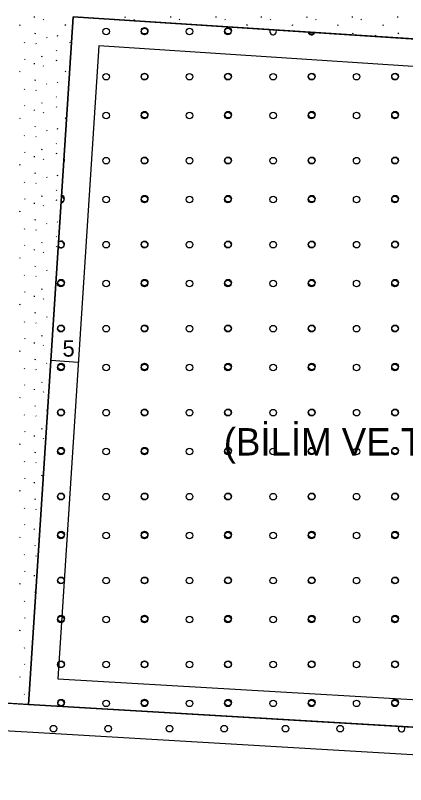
# Model space of a CAD drawing. Extents: x 419396 to 421519, y 4453567 to 4456767.
# Drawn here: x 420708 to 420779.3, y 4455422.7 to 4455563.3 of the extents above; entities that cross this region are included whole.
import ezdxf

# ---------------------------------------------------------------- set-up
doc = ezdxf.new("R2010")
doc.units = 0
for name, color, linetype in [('0_KADASTRO', 7, 'Continuous'), ('ADAKENARI1000', 7, 'Continuous'), ('F_YAPI_YAKLAŞMA', 7, 'Continuous'), ('Level 33', 7, 'Continuous'), ('Level 41', 7, 'Continuous'), ('SM_YAPILASMA', 7, 'Continuous')]:
    doc.layers.add(name, color=color, linetype=linetype)

msp = doc.modelspace()

# ---------------------------------------------------------------- linework, layer by layer
at = {"layer": '0_KADASTRO'}
for points in [[(420545.42, 4455447.04), (420561.03, 4455696.59), (420608.27, 4455685.53), (420614.84, 4455734.09), (420621.11, 4455745.07), (420621.38, 4455786.21), (420636.29, 4455823.29), (420701.58, 4455861.23), (420708.62, 4455863.92), (420715.79, 4455864.57), (420723.78, 4455862.78), (420730.13, 4455859.19), (420735, 4455853.4), (420771.9, 4455797.51), (420787.06, 4455778.4), (420884.04, 4455668.02), (420888.93, 4455658.72), (420890.16, 4455653.06), (420890.46, 4455645.52), (420886.58, 4455581.52), (420884.98, 4455552.19), (420718.56, 4455563.04), (420710.4, 4455437.34), (420549.3, 4455446.81)], [(420710.4, 4455437.34), (420718.56, 4455563.04), (420884.98, 4455552.19), (420878.18, 4455427.47)]]:
    msp.add_lwpolyline(points, close=True, dxfattribs=at)
msp.add_lwpolyline([(420652.36, 4454984), (420665.76, 4454988.47), (420707.29, 4455006.2), (420751.48, 4455032.99), (420769.07, 4455051.2), (420804.89, 4455072.7), (420840.78, 4455094.99), (420847.65, 4455100.22), (420853.39, 4455106.67), (420857.79, 4455114.1), (420861.99, 4455130.83), (420878.18, 4455427.47), (420710.4, 4455437.34), (420549.3, 4455446.81)], dxfattribs=at)
at = {"layer": 'ADAKENARI1000'}
for p, q in [((420718.56, 4455563.04), (420710.4, 4455437.34)), ((420884.98, 4455552.19), (420718.56, 4455563.04)), ((420549.3, 4455446.81), (420710.4, 4455437.34)), ((420710.4, 4455437.34), (420878.18, 4455427.47))]:
    msp.add_line(p, q, dxfattribs=at)
at = {"layer": 'F_YAPI_YAKLAŞMA'}
for p, q in [((420723.23, 4455557.73), (420715.72, 4455442.04)), ((420874.73, 4455547.85), (420723.23, 4455557.73)), ((420719.47, 4455499.88), (420714.48, 4455500.2)), ((420557.73, 4455441.31), (420710.11, 4455432.35)), ((420715.72, 4455442.04), (420868.47, 4455433.05)), ((420710.11, 4455432.35), (420867.92, 4455423.06))]:
    msp.add_line(p, q, dxfattribs=at)
at = {"layer": 'Level 33'}
for centre in [(420724.54, 4455560.35), (420731.54, 4455560.35), (420731.59, 4455560.5), (420739.8, 4455560.35), (420746.8, 4455560.35), (420746.85, 4455560.5), (420724.54, 4455552.09), (420731.54, 4455552.09), (420731.59, 4455552.15), (420739.8, 4455552.09), (420746.8, 4455552.09), (420746.85, 4455552.15), (420755.05, 4455552.09), (420762.05, 4455552.09), (420762.11, 4455552.15), (420770.31, 4455552.09), (420777.31, 4455552.09), (420777.36, 4455552.15), (420724.54, 4455545), (420731.54, 4455545), (420731.59, 4455545.15), (420739.8, 4455545), (420746.8, 4455545), (420746.85, 4455545.15), (420755.05, 4455545), (420762.05, 4455545), (420762.11, 4455545.15), (420770.31, 4455545), (420777.31, 4455545), (420777.36, 4455545.15), (420724.54, 4455536.74), (420731.54, 4455536.74), (420731.59, 4455536.8), (420739.8, 4455536.74), (420746.8, 4455536.74), (420746.85, 4455536.8), (420755.05, 4455536.74), (420762.05, 4455536.74), (420762.11, 4455536.8), (420770.31, 4455536.74), (420777.31, 4455536.74), (420777.36, 4455536.8), (420724.54, 4455529.65), (420731.54, 4455529.65), (420731.59, 4455529.8), (420739.8, 4455529.65), (420746.8, 4455529.65), (420746.85, 4455529.8), (420755.05, 4455529.65), (420762.05, 4455529.65), (420762.11, 4455529.8), (420770.31, 4455529.65), (420777.31, 4455529.65), (420777.36, 4455529.8), (420724.54, 4455521.39), (420731.54, 4455521.39), (420731.59, 4455521.45), (420739.8, 4455521.39), (420746.8, 4455521.39), (420746.85, 4455521.45), (420755.05, 4455521.39), (420762.05, 4455521.39), (420762.11, 4455521.45), (420770.31, 4455521.39), (420777.31, 4455521.39), (420777.36, 4455521.45), (420716.28, 4455514.3), (420716.34, 4455514.45), (420724.54, 4455514.3), (420731.54, 4455514.3), (420731.59, 4455514.45), (420739.8, 4455514.3), (420746.8, 4455514.3), (420746.85, 4455514.45), (420755.05, 4455514.3), (420762.05, 4455514.3), (420762.11, 4455514.45), (420770.31, 4455514.3), (420777.31, 4455514.3), (420777.36, 4455514.45), (420716.28, 4455506.03), (420716.34, 4455506.1), (420724.54, 4455506.03), (420731.54, 4455506.03), (420731.59, 4455506.1), (420739.8, 4455506.03), (420746.8, 4455506.03), (420746.85, 4455506.1), (420755.05, 4455506.03), (420762.05, 4455506.03), (420762.11, 4455506.1), (420770.31, 4455506.03), (420777.31, 4455506.03), (420777.36, 4455506.1), (420716.28, 4455498.95), (420716.34, 4455499.1), (420724.54, 4455498.95), (420731.54, 4455498.95), (420731.59, 4455499.1), (420739.8, 4455498.95), (420746.8, 4455498.95), (420746.85, 4455499.1), (420755.05, 4455498.95), (420762.05, 4455498.95), (420762.11, 4455499.1), (420770.31, 4455498.95), (420777.31, 4455498.95), (420777.36, 4455499.1), (420716.28, 4455490.68), (420716.34, 4455490.74), (420724.54, 4455490.68), (420731.54, 4455490.68), (420731.59, 4455490.74), (420739.8, 4455490.68), (420746.8, 4455490.68), (420746.85, 4455490.74), (420755.05, 4455490.68), (420762.05, 4455490.68), (420762.11, 4455490.74), (420770.31, 4455490.68), (420777.31, 4455490.68), (420777.36, 4455490.74), (420716.34, 4455483.74), (420731.59, 4455483.74), (420746.85, 4455483.74), (420762.11, 4455483.74), (420777.36, 4455483.74), (420716.28, 4455483.59), (420724.54, 4455483.59), (420731.54, 4455483.59), (420739.8, 4455483.59), (420746.8, 4455483.59), (420755.05, 4455483.59), (420762.05, 4455483.59), (420770.31, 4455483.59), (420777.31, 4455483.59), (420716.28, 4455475.33), (420716.34, 4455475.39), (420724.54, 4455475.33), (420731.54, 4455475.33), (420731.59, 4455475.39), (420739.8, 4455475.33), (420746.8, 4455475.33), (420746.85, 4455475.39), (420755.05, 4455475.33), (420762.05, 4455475.33), (420762.11, 4455475.39), (420770.31, 4455475.33), (420777.31, 4455475.33), (420777.36, 4455475.39), (420716.34, 4455468.39), (420731.59, 4455468.39), (420746.85, 4455468.39), (420762.11, 4455468.39), (420777.36, 4455468.39), (420716.28, 4455468.24), (420724.54, 4455468.24), (420731.54, 4455468.24), (420739.8, 4455468.24), (420746.8, 4455468.24), (420755.05, 4455468.24), (420762.05, 4455468.24), (420770.31, 4455468.24), (420777.31, 4455468.24), (420716.28, 4455459.98), (420716.34, 4455460.04), (420724.54, 4455459.98), (420731.54, 4455459.98), (420731.59, 4455460.04), (420739.8, 4455459.98), (420746.8, 4455459.98), (420746.85, 4455460.04), (420755.05, 4455459.98), (420762.05, 4455459.98), (420762.11, 4455460.04), (420770.31, 4455459.98), (420777.31, 4455459.98), (420777.36, 4455460.04), (420716.28, 4455452.89), (420716.34, 4455453.04), (420724.54, 4455452.89), (420731.54, 4455452.89), (420731.59, 4455453.04), (420739.8, 4455452.89), (420746.8, 4455452.89), (420746.85, 4455453.04), (420755.05, 4455452.89), (420762.05, 4455452.89), (420762.11, 4455453.04), (420770.31, 4455452.89), (420777.31, 4455452.89), (420777.36, 4455453.04), (420716.28, 4455444.63), (420716.34, 4455444.69), (420724.54, 4455444.63), (420731.54, 4455444.63), (420731.59, 4455444.69), (420739.8, 4455444.63), (420746.8, 4455444.63), (420746.85, 4455444.69), (420755.05, 4455444.63), (420762.05, 4455444.63), (420762.11, 4455444.69), (420770.31, 4455444.63), (420777.31, 4455444.63), (420777.36, 4455444.69), (420716.34, 4455437.69), (420724.54, 4455437.54), (420731.54, 4455437.54), (420731.59, 4455437.69), (420739.8, 4455437.54), (420746.8, 4455437.54), (420746.85, 4455437.69), (420755.05, 4455437.54), (420762.05, 4455437.54), (420762.11, 4455437.69), (420770.31, 4455437.54), (420777.31, 4455437.54), (420777.36, 4455437.69), (420714.92, 4455432.92), (420724.92, 4455432.92), (420736.12, 4455432.92), (420746.12, 4455432.92), (420757.32, 4455432.92), (420767.32, 4455432.92)]:
    msp.add_circle(centre, 0.6, dxfattribs=at)
for centre, start, end in [((420755.05, 4455560.35), 145.4891, 27.0511), ((420762.05, 4455560.35), 190.5819, 341.9583), ((420762.11, 4455560.5), 206.5373, 326.0028), ((420716.34, 4455536.8), 326.1403, 26.4313), ((420716.28, 4455536.74), 338.1737, 14.3979), ((420716.28, 4455529.65), 276.9593, 75.6122), ((420716.34, 4455529.8), 272.5426, 80.029), ((420716.28, 4455521.39), 221.2898, 131.2817), ((420716.34, 4455521.45), 213.8421, 138.7294), ((420716.28, 4455437.54), 291.9333, 241.3314), ((420778.52, 4455432.92), 133.7076, 39.5572)]:
    msp.add_arc(centre, 0.6, start, end, dxfattribs=at)
at = {"layer": 'Level 41'}
for p, q in [((420711.42, 4455563.08), (420711.43, 4455562.92)), ((420713.05, 4455562.61), (420713.12, 4455562.5)), ((420719.71, 4455563.08), (420719.72, 4455562.96)), ((420728, 4455563.08), (420728.02, 4455562.92)), ((420729.63, 4455562.61), (420729.7, 4455562.5)), ((420736.29, 4455563.08), (420736.31, 4455562.92)), ((420737.92, 4455562.61), (420737.99, 4455562.5)), ((420744.59, 4455563.08), (420744.61, 4455562.92)), ((420746.22, 4455562.61), (420746.29, 4455562.5)), ((420752.88, 4455563.08), (420752.9, 4455562.92)), ((420754.51, 4455562.61), (420754.58, 4455562.5)), ((420761.17, 4455563.08), (420761.19, 4455562.92)), ((420762.8, 4455562.61), (420762.87, 4455562.5)), ((420769.47, 4455563.08), (420769.48, 4455562.92)), ((420771.1, 4455562.61), (420771.17, 4455562.5)), ((420777.76, 4455563.08), (420777.78, 4455562.92)), ((420708.81, 4455561.46), (420708.88, 4455561.62)), ((420717.1, 4455561.46), (420717.17, 4455561.62)), ((420742, 4455561.51), (420742.05, 4455561.62)), ((420750.27, 4455561.46), (420750.35, 4455561.62)), ((420758.57, 4455561.46), (420758.64, 4455561.62)), ((420766.86, 4455561.46), (420766.93, 4455561.62)), ((420775.15, 4455561.46), (420775.22, 4455561.62)), ((420711.58, 4455559.93), (420711.65, 4455560.09)), ((420713.68, 4455559.32), (420713.75, 4455559.21)), ((420715.66, 4455559.52), (420715.73, 4455559.68)), ((420769.63, 4455559.93), (420769.7, 4455560.09)), ((420773.71, 4455559.52), (420773.79, 4455559.68)), ((420777.92, 4455559.93), (420777.99, 4455560.09)), ((420709.59, 4455558.39), (420709.66, 4455558.28)), ((420711.69, 4455558.19), (420711.76, 4455558.09)), ((420717.88, 4455558.39), (420717.95, 4455558.28)), ((420715.43, 4455556.93), (420715.5, 4455556.83)), ((420709.66, 4455555.36), (420709.73, 4455555.25)), ((420712.79, 4455555.74), (420712.86, 4455555.9)), ((420715.49, 4455555.01), (420715.56, 4455555.17)), ((420717.95, 4455555.36), (420718.02, 4455555.25)), ((420711.42, 4455554.57), (420711.43, 4455554.41)), ((420713.05, 4455554.1), (420713.12, 4455553.99)), ((420708.81, 4455552.95), (420708.88, 4455553.11)), ((420717.1, 4455552.95), (420717.17, 4455553.11)), ((420711.58, 4455551.42), (420711.65, 4455551.58)), ((420713.68, 4455550.81), (420713.75, 4455550.7)), ((420715.66, 4455551.01), (420715.73, 4455551.17)), ((420709.59, 4455549.88), (420709.66, 4455549.77)), ((420711.69, 4455549.68), (420711.76, 4455549.58)), ((420715.43, 4455548.42), (420715.5, 4455548.32)), ((420709.66, 4455546.85), (420709.73, 4455546.74)), ((420712.79, 4455547.23), (420712.86, 4455547.39)), ((420715.49, 4455546.5), (420715.56, 4455546.66)), ((420711.42, 4455546.06), (420711.43, 4455545.9)), ((420713.05, 4455545.59), (420713.12, 4455545.48)), ((420708.81, 4455544.44), (420708.88, 4455544.6)), ((420717.1, 4455544.44), (420717.17, 4455544.6)), ((420711.58, 4455542.91), (420711.65, 4455543.07)), ((420713.68, 4455542.3), (420713.75, 4455542.19)), ((420715.66, 4455542.5), (420715.73, 4455542.66)), ((420709.59, 4455541.37), (420709.66, 4455541.26)), ((420711.69, 4455541.17), (420711.76, 4455541.07)), ((420715.43, 4455539.91), (420715.5, 4455539.81)), ((420709.66, 4455538.34), (420709.73, 4455538.23)), ((420712.79, 4455538.72), (420712.86, 4455538.88)), ((420715.49, 4455537.99), (420715.56, 4455538.15)), ((420711.42, 4455537.55), (420711.43, 4455537.39)), ((420713.05, 4455537.08), (420713.12, 4455536.97)), ((420708.81, 4455535.93), (420708.88, 4455536.09)), ((420711.58, 4455534.4), (420711.65, 4455534.56)), ((420713.68, 4455533.79), (420713.75, 4455533.68)), ((420715.66, 4455533.99), (420715.73, 4455534.15)), ((420709.59, 4455532.86), (420709.66, 4455532.75)), ((420711.69, 4455532.66), (420711.76, 4455532.56)), ((420715.43, 4455531.4), (420715.5, 4455531.3)), ((420709.66, 4455529.83), (420709.73, 4455529.72)), ((420712.79, 4455530.21), (420712.86, 4455530.37)), ((420715.49, 4455529.48), (420715.56, 4455529.64)), ((420711.42, 4455529.04), (420711.43, 4455528.88)), ((420713.05, 4455528.57), (420713.12, 4455528.46)), ((420708.81, 4455527.42), (420708.88, 4455527.58)), ((420711.58, 4455525.89), (420711.65, 4455526.05)), ((420713.68, 4455525.28), (420713.75, 4455525.17)), ((420715.66, 4455525.48), (420715.73, 4455525.64)), ((420709.59, 4455524.35), (420709.66, 4455524.24)), ((420711.69, 4455524.15), (420711.76, 4455524.05)), ((420715.43, 4455522.89), (420715.5, 4455522.79)), ((420709.66, 4455521.32), (420709.73, 4455521.21)), ((420712.79, 4455521.7), (420712.86, 4455521.86)), ((420715.49, 4455520.97), (420715.56, 4455521.13)), ((420711.42, 4455520.53), (420711.43, 4455520.37)), ((420713.05, 4455520.06), (420713.12, 4455519.95)), ((420708.81, 4455518.91), (420708.88, 4455519.07)), ((420711.58, 4455517.38), (420711.65, 4455517.54)), ((420713.68, 4455516.77), (420713.75, 4455516.66)), ((420709.59, 4455515.84), (420709.66, 4455515.73)), ((420711.69, 4455515.64), (420711.76, 4455515.54)), ((420709.66, 4455512.81), (420709.73, 4455512.7)), ((420712.79, 4455513.19), (420712.86, 4455513.35)), ((420711.42, 4455512.02), (420711.43, 4455511.86)), ((420713.05, 4455511.55), (420713.12, 4455511.44)), ((420708.81, 4455510.4), (420708.88, 4455510.56)), ((420711.58, 4455508.87), (420711.65, 4455509.03)), ((420713.68, 4455508.26), (420713.75, 4455508.15)), ((420709.59, 4455507.33), (420709.66, 4455507.22)), ((420711.69, 4455507.13), (420711.76, 4455507.03)), ((420709.66, 4455504.3), (420709.73, 4455504.19)), ((420712.79, 4455504.68), (420712.86, 4455504.84)), ((420711.42, 4455503.51), (420711.43, 4455503.35)), ((420713.05, 4455503.04), (420713.12, 4455502.93)), ((420708.81, 4455501.89), (420708.88, 4455502.05)), ((420711.58, 4455500.36), (420711.65, 4455500.52)), ((420709.59, 4455498.82), (420709.66, 4455498.71)), ((420711.69, 4455498.62), (420711.76, 4455498.52)), ((420713.68, 4455499.75), (420713.75, 4455499.64)), ((420709.66, 4455495.79), (420709.73, 4455495.68)), ((420712.79, 4455496.17), (420712.86, 4455496.33)), ((420711.42, 4455495), (420711.43, 4455494.84)), ((420713.05, 4455494.53), (420713.12, 4455494.42)), ((420708.81, 4455493.38), (420708.88, 4455493.54)), ((420711.58, 4455491.85), (420711.65, 4455492.01)), ((420709.59, 4455490.31), (420709.66, 4455490.2)), ((420711.69, 4455490.11), (420711.76, 4455490.01)), ((420713.68, 4455491.24), (420713.75, 4455491.13)), ((420709.66, 4455487.28), (420709.73, 4455487.17)), ((420712.79, 4455487.66), (420712.86, 4455487.82)), ((420711.42, 4455486.49), (420711.43, 4455486.33)), ((420713.05, 4455486.02), (420713.12, 4455485.91)), ((420708.81, 4455484.87), (420708.88, 4455485.03)), ((420711.58, 4455483.34), (420711.65, 4455483.5)), ((420709.59, 4455481.8), (420709.66, 4455481.69)), ((420711.69, 4455481.6), (420711.76, 4455481.5)), ((420709.66, 4455478.77), (420709.73, 4455478.66)), ((420712.79, 4455479.15), (420712.86, 4455479.31)), ((420711.42, 4455477.98), (420711.43, 4455477.82)), ((420708.81, 4455476.36), (420708.88, 4455476.52)), ((420711.58, 4455474.83), (420711.65, 4455474.99)), ((420709.59, 4455473.29), (420709.66, 4455473.18)), ((420711.69, 4455473.09), (420711.76, 4455472.99)), ((420709.66, 4455470.26), (420709.73, 4455470.15)), ((420711.42, 4455469.47), (420711.43, 4455469.31)), ((420708.81, 4455467.85), (420708.88, 4455468.01)), ((420711.58, 4455466.32), (420711.65, 4455466.48)), ((420709.59, 4455464.78), (420709.66, 4455464.67)), ((420711.69, 4455464.58), (420711.76, 4455464.48)), ((420709.66, 4455461.75), (420709.73, 4455461.64)), ((420711.42, 4455460.96), (420711.43, 4455460.8)), ((420708.81, 4455459.34), (420708.88, 4455459.5)), ((420711.58, 4455457.81), (420711.65, 4455457.97)), ((420709.59, 4455456.27), (420709.66, 4455456.16)), ((420709.66, 4455453.24), (420709.73, 4455453.13)), ((420708.81, 4455450.83), (420708.88, 4455450.99)), ((420709.59, 4455447.76), (420709.66, 4455447.65)), ((420709.66, 4455444.73), (420709.73, 4455444.62)), ((420708.81, 4455442.32), (420708.88, 4455442.48)), ((420709.59, 4455439.25), (420709.66, 4455439.14))]:
    msp.add_line(p, q, dxfattribs=at)

# ---------------------------------------------------------------- texts
at = {"layer": 'F_YAPI_YAKLAŞMA'}
msp.add_text('5', height=3, dxfattribs=at).set_placement((420716.58, 4455500.92))
at = {"layer": 'SM_YAPILASMA'}
msp.add_text('(BİLİM VE TEKNOLOJİ MERKEZİ)', height=5, dxfattribs=at).set_placement((420746.05, 4455482.85))

doc.saveas('drawing.dxf')
